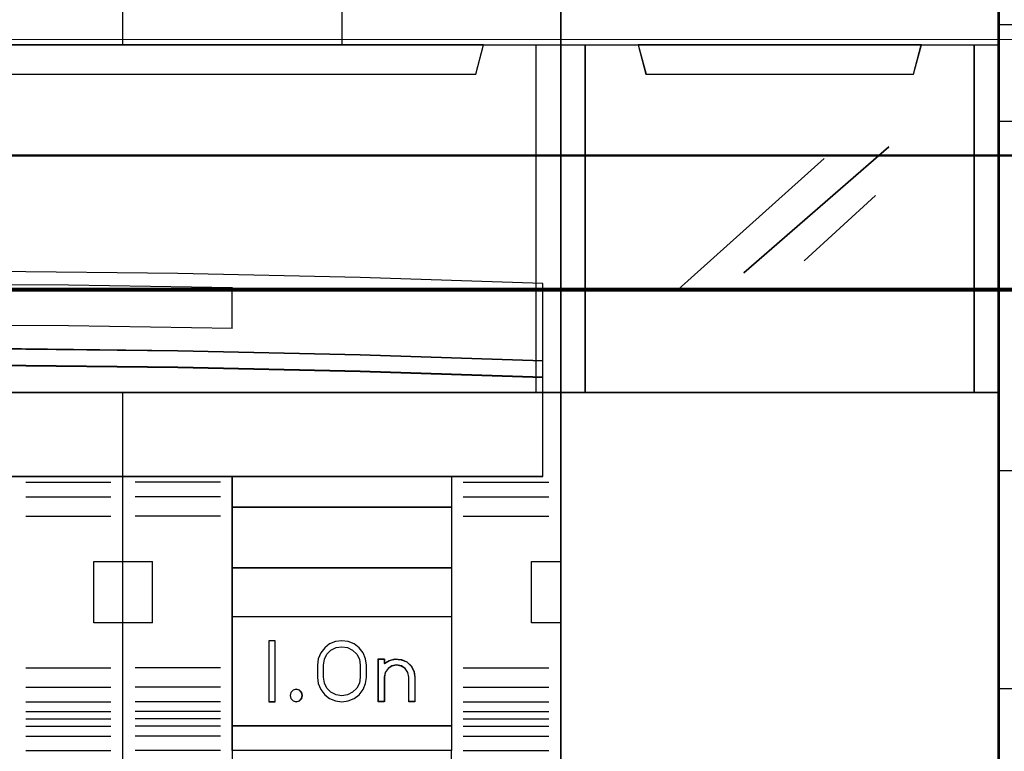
# Model space of a CAD drawing. Header units: millimetres. Extents: x -1290 to 1795, y -4192 to -1311.
# Tile 296 of 656: x 1433.5 to 1441.59, y -3716.19 to -3710.18. Entities that reach past the tile are written whole.
import ezdxf

# ---------------------------------------------------------------- set-up
doc = ezdxf.new("R2010")
doc.units = ezdxf.units.MM
doc.layers.add('30', color=7, linetype='Continuous')
doc.layers.add('45', color=7, linetype='Continuous')
doc.layers.add('Aparatura', color=7, linetype='Continuous', lineweight=13)

# ---------------------------------------------------------------- blocks, each defined once
blk = doc.blocks.new('*U228')
at = {"layer": '45', "color": 7}
for points in [[(369.536746, -383.509255), (387.534251, -383.509255), (387.534251, -383.509255), (405.525913, -383.509255), (405.525913, -383.509255), (405.525913, -466.48895), (405.525913, -466.48895), (387.534251, -466.48895), (387.534251, -466.48895), (369.536746, -466.48895), (369.536746, -466.48895), (351.545085, -466.48895), (351.545085, -466.48895), (351.545085, -383.509255), (351.545085, -383.509255), (369.536746, -383.509255), (369.536746, -383.509255)], [(351.545085, -402.509539), (405.525913, -402.509539), (405.525913, -416.807777), (351.545085, -416.807777), (351.545085, -402.509539)], [(351.550456, -402.514925), (405.522331, -402.514925), (405.522331, -416.802391), (351.550456, -416.802391), (351.550456, -402.514925)], [(354.730645, -402.509539), (355.046185, -403.717815), (355.046185, -403.717815), (402.026603, -403.717815), (402.026603, -403.717815), (402.342143, -402.509539), (354.730645, -402.509539)], [(354.734226, -402.514925), (355.049707, -403.714224), (402.021291, -403.714224), (402.336771, -402.514925), (354.734226, -402.514925)], [(404.784585, -412.317773), (397.281763, -412.071715), (389.784784, -411.907676), (382.281962, -411.825656), (374.790826, -411.825656), (367.288004, -411.907676), (359.796868, -412.071715), (352.288203, -412.317773), (352.288203, -415.49896), (359.796868, -415.252902), (367.288004, -415.088863), (374.790826, -415.000985), (382.281962, -415.000985), (389.784784, -415.088863), (397.281763, -415.252902), (404.784585, -415.49896), (404.784585, -412.317773)], [(404.784585, -415.491967), (397.281763, -415.244368), (389.784784, -415.079302), (382.281962, -414.990874), (374.790826, -414.990874), (367.288004, -415.079302), (359.796868, -415.244368), (352.288203, -415.491967), (352.288203, -416.175811), (359.796868, -415.934107), (367.288004, -415.763146), (374.790826, -415.680613), (382.281962, -415.680613), (389.784784, -415.763146), (397.281763, -415.934107), (404.784585, -416.175811), (404.784585, -415.491967)], [(404.779213, -415.493557), (397.27767, -415.247834), (389.78197, -415.084018), (382.280428, -414.99626), (374.79057, -414.99626), (367.289027, -415.084018), (359.799169, -415.247834), (352.291784, -415.493557), (352.291784, -416.17222), (359.799169, -415.932348), (367.289027, -415.762682), (374.79057, -415.680774), (382.280428, -415.680774), (389.78197, -415.762682), (397.27767, -415.932348), (404.779213, -416.17222), (404.779213, -415.493557)], [(404.779213, -415.493557), (397.27767, -415.247834), (389.78197, -415.084018), (382.280428, -414.99626), (374.79057, -414.99626), (367.289027, -415.084018), (359.799169, -415.247834), (352.291784, -415.493557), (352.291784, -416.17222), (359.799169, -415.932348), (367.289027, -415.762682), (374.79057, -415.680774), (382.280428, -415.680774), (389.78197, -415.762682), (397.27767, -415.932348), (404.779213, -416.17222), (404.779213, -415.493557)], [(404.784585, -416.166779), (397.281763, -415.926698), (389.784784, -415.756885), (382.281962, -415.674906), (374.790826, -415.674906), (367.288004, -415.756885), (359.796868, -415.926698), (352.288203, -416.166779), (352.288203, -420.242299), (404.784585, -420.242299), (404.784585, -416.166779)], [(392.019066, -420.229731), (401.027809, -420.229731), (401.027809, -431.508176), (392.019066, -431.508176), (392.019066, -420.229731)], [(392.024438, -420.235117), (401.022437, -420.235117), (401.022437, -431.50279), (392.024438, -431.50279), (392.024438, -420.235117)], [(392.024438, -420.235117), (401.022437, -420.235117), (401.022437, -431.50279), (392.024438, -431.50279), (392.024438, -420.235117)], [(392.019066, -421.497255), (401.027809, -421.497255), (401.027809, -424.008962), (392.019066, -424.008962), (392.019066, -421.497255)], [(392.024438, -421.502641), (401.022437, -421.502641), (401.022437, -424.003576), (392.024438, -424.003576), (392.024438, -421.502641)], [(392.024438, -421.502641), (401.022437, -421.502641), (401.022437, -424.003576), (392.024438, -424.003576), (392.024438, -421.502641)], [(392.019066, -426.000015), (401.027809, -426.000015), (401.027809, -430.502775), (392.019066, -430.502775), (392.019066, -426.000015)], [(392.024438, -426.005401), (401.022437, -426.005401), (401.022437, -430.499184), (392.024438, -430.499184), (392.024438, -426.005401)], [(393.779272, -426.998235), (393.519628, -426.998235), (393.519628, -429.49917), (393.779272, -429.49917), (393.779272, -426.998235)]]:
    blk.add_lwpolyline(points, close=True, dxfattribs=at)
at = {"layer": '45', "color": 59}
blk.add_lwpolyline([(369.539134, -383.514641), (387.533654, -383.514641), (405.522331, -383.514641), (405.522331, -466.483564), (387.533654, -466.483564), (369.539134, -466.483564), (351.550456, -466.483564), (351.550456, -383.514641), (369.539134, -383.514641)], close=True, dxfattribs=at)
at = {"layer": '45', "color": 7}
for points in [[(387.528125, -402.520311), (387.528125, -383.509255)], [(396.518961, -395.209609), (396.518961, -402.520311)], [(392.031601, -412.49712), (385.287038, -412.388909), (378.542475, -412.357082), (371.786223, -412.388909), (365.035815, -412.49712)], [(392.019066, -414.166804), (392.019066, -412.486348)], [(387.528125, -466.48895), (387.528125, -416.79521)], [(386.330183, -426.256751), (386.330183, -423.746839)], [(386.330183, -423.746839), (387.538869, -423.746839)], [(387.528125, -423.746839), (388.736811, -423.746839)], [(388.724277, -423.746839), (388.724277, -426.256751)], [(404.311854, -426.256751), (404.311854, -423.746839)], [(404.311854, -423.746839), (405.525913, -423.746839)], [(386.330183, -426.245979), (387.538869, -426.245979)], [(387.528125, -426.245979), (388.736811, -426.245979)], [(404.311854, -426.245979), (405.525913, -426.245979)], [(392.019066, -431.497404), (392.019066, -433.120408)], [(401.017065, -431.497404), (401.017065, -433.120408)]]:
    blk.add_lwpolyline(points, dxfattribs=at)
at = {"layer": '45', "color": 4}
blk.add_lwpolyline([(404.510616, -416.807777), (404.510616, -402.509539)], dxfattribs=at)
blk.add_lwpolyline([(404.779213, -412.321716), (397.27767, -412.076379), (389.78197, -411.912821), (382.280428, -411.831042), (374.79057, -411.831042), (367.289027, -411.912821), (359.799169, -412.076379), (352.291784, -412.321716), (352.291784, -415.493574), (359.799169, -415.248237), (367.289027, -415.084679), (374.79057, -414.997059), (382.280428, -414.997059), (389.78197, -415.084679), (397.27767, -415.248237), (404.779213, -415.493574), (404.779213, -412.321716)], close=True, dxfattribs=at)
blk.add_lwpolyline([(404.779213, -412.321716), (397.27767, -412.076379), (389.78197, -411.912821), (382.280428, -411.831042), (374.79057, -411.831042), (367.289027, -411.912821), (359.799169, -412.076379), (352.291784, -412.321716), (352.291784, -415.493574), (359.799169, -415.248237), (367.289027, -415.084679), (374.79057, -414.997059), (382.280428, -414.997059), (389.78197, -415.084679), (397.27767, -415.248237), (404.779213, -415.493574), (404.779213, -412.321716)], close=True, dxfattribs=at)
at = {"layer": '45', "color": 251}
for points in [[(392.031601, -414.166804), (385.287038, -414.058593), (378.542475, -414.026766), (371.786223, -414.058593), (365.035815, -414.166804)], [(383.531402, -420.481082), (387.035697, -420.481082)], [(391.533801, -420.481082), (388.029506, -420.481082)], [(401.513074, -420.481082), (405.029904, -420.481082)], [(383.531402, -421.082527), (387.035697, -421.082527)], [(391.533801, -421.082527), (388.029506, -421.082527)], [(401.513074, -421.082527), (405.029904, -421.082527)], [(383.531402, -421.883257), (387.035697, -421.883257)], [(391.533801, -421.883257), (388.029506, -421.883257)], [(401.513074, -421.883257), (405.029904, -421.883257)], [(383.531402, -428.114948), (387.035697, -428.114948)], [(391.533801, -428.114948), (388.029506, -428.114948)], [(401.513074, -428.114948), (405.029904, -428.114948)], [(383.531402, -428.910292), (387.035697, -428.910292)], [(391.533801, -428.910292), (388.029506, -428.910292)], [(401.513074, -428.910292), (405.029904, -428.910292)], [(383.531402, -429.511737), (387.035697, -429.511737)], [(391.533801, -429.511737), (388.029506, -429.511737)], [(401.513074, -429.511737), (405.029904, -429.511737)], [(383.531402, -429.908511), (387.035697, -429.908511)], [(391.533801, -429.908511), (388.029506, -429.908511)], [(401.513074, -429.908511), (405.029904, -429.908511)], [(383.531402, -430.211927), (387.035697, -430.211927)], [(391.533801, -430.211927), (388.029506, -430.211927)], [(401.513074, -430.211927), (405.029904, -430.211927)], [(383.531402, -430.509957), (387.035697, -430.509957)], [(391.533801, -430.509957), (388.029506, -430.509957)], [(401.513074, -430.509957), (405.029904, -430.509957)], [(383.531402, -430.912117), (387.035697, -430.912117)], [(391.533801, -430.912117), (388.029506, -430.912117)], [(401.513074, -430.912117), (405.029904, -430.912117)], [(383.531402, -431.508176), (387.035697, -431.508176)], [(391.533801, -431.508176), (388.029506, -431.508176)], [(401.513074, -431.508176), (405.029904, -431.508176)]]:
    blk.add_lwpolyline(points, dxfattribs=at)
blk.add_lwpolyline([(404.779213, -416.169403), (397.27767, -415.929794), (389.78197, -415.760314), (382.280428, -415.678496), (374.79057, -415.678496), (367.289027, -415.760314), (359.799169, -415.929794), (352.291784, -416.169403), (352.291784, -420.236913), (404.779213, -420.236913), (404.779213, -416.169403)], close=True, dxfattribs=at)
blk.add_lwpolyline([(404.779213, -416.169403), (397.27767, -415.929794), (389.78197, -415.760314), (382.280428, -415.678496), (374.79057, -415.678496), (367.289027, -415.760314), (359.799169, -415.929794), (352.291784, -416.169403), (352.291784, -420.236913), (404.779213, -420.236913), (404.779213, -416.169403)], close=True, dxfattribs=at)
at = {"layer": '45', "color": 255}
for points in [[(393.782853, -426.994644), (393.516047, -426.994644), (393.516047, -426.994644), (393.516047, -429.504556), (393.516047, -429.504556), (393.782853, -429.504556), (393.782853, -429.504556), (393.782853, -426.994644), (393.782853, -426.994644)], [(397.528886, -427.997436), (397.493638, -427.745272), (397.399645, -427.493108), (397.235157, -427.293722), (397.029547, -427.129522), (396.788689, -427.029829), (396.524333, -426.994644), (396.265852, -427.029829), (396.019119, -427.129522), (395.819384, -427.293722), (395.654896, -427.493108), (395.555028, -427.745272), (395.51978, -427.997436), (395.51978, -427.997436), (395.51978, -428.501764), (395.51978, -428.501764), (395.555028, -428.759792), (395.654896, -429.000228), (395.819384, -429.217206), (396.019119, -429.369677), (396.265852, -429.46937), (396.524333, -429.504556), (396.788689, -429.46937), (397.029547, -429.369677), (397.235157, -429.217206), (397.399645, -429.000228), (397.493638, -428.759792), (397.528886, -428.501764), (397.528886, -428.501764), (397.528886, -427.997436), (397.528886, -427.997436)], [(395.770471, -428.500992), (395.770471, -427.995925), (395.770471, -427.995925), (395.805766, -427.761011), (395.911652, -427.555461), (396.076364, -427.385147), (396.288135, -427.279436), (396.523438, -427.244199), (396.75874, -427.279436), (396.964629, -427.385147), (397.135223, -427.555461), (397.241109, -427.761011), (397.276404, -427.995925), (397.276404, -427.995925), (397.276404, -428.500992), (397.276404, -428.500992), (397.241109, -428.735906), (397.135223, -428.94733), (396.964629, -429.11177), (396.75874, -429.217481), (396.523438, -429.258591), (396.288135, -429.217481), (396.076364, -429.11177), (395.911652, -428.94733), (395.805766, -428.735906), (395.770471, -428.500992), (395.770471, -428.500992)], [(398.266884, -427.746899), (398.266884, -427.93501), (398.266884, -427.93501), (398.473018, -427.805684), (398.714489, -427.746899), (398.96774, -427.770413), (399.191543, -427.864468), (399.368229, -428.034943), (399.49191, -428.258324), (399.527247, -428.499341), (399.527247, -428.499341), (399.527247, -429.504556), (399.527247, -429.504556), (399.279886, -429.504556), (399.279886, -429.504556), (399.279886, -428.499341), (399.279886, -428.499341), (399.23277, -428.305352), (399.126758, -428.140755), (398.96774, -428.034943), (398.773385, -427.993794), (398.57903, -428.034943), (398.420012, -428.140755), (398.302221, -428.305352), (398.266884, -428.499341), (398.266884, -428.499341), (398.266884, -429.504556), (398.266884, -429.504556), (398.019523, -429.504556), (398.019523, -429.504556), (398.019523, -427.746899), (398.019523, -427.746899), (398.266884, -427.746899), (398.266884, -427.746899)], [(398.270493, -427.752285), (398.270493, -427.939243), (398.475158, -427.810709), (398.714909, -427.752285), (398.966355, -427.775655), (399.188563, -427.869134), (399.36399, -428.038564), (399.48679, -428.260576), (399.521875, -428.500115), (399.521875, -429.49917), (399.276277, -429.49917), (399.276277, -428.500115), (399.229496, -428.307315), (399.12424, -428.143728), (398.966355, -428.038564), (398.773385, -427.997667), (398.580415, -428.038564), (398.42253, -428.143728), (398.305578, -428.307315), (398.270493, -428.500115), (398.270493, -429.49917), (398.024895, -429.49917), (398.024895, -427.752285), (398.270493, -427.752285)], [(394.900217, -429.25379), (394.876256, -429.122436), (394.780414, -429.026907), (394.648631, -428.991083), (394.522838, -429.026907), (394.426996, -429.122436), (394.397045, -429.25379), (394.426996, -429.373202), (394.522838, -429.468732), (394.648631, -429.504556), (394.780414, -429.468732), (394.876256, -429.373202), (394.900217, -429.25379)], [(394.894845, -429.253665), (394.871396, -429.125067), (394.7776, -429.031541), (394.648631, -428.996469), (394.525524, -429.031541), (394.431728, -429.125067), (394.402417, -429.253665), (394.431728, -429.370572), (394.525524, -429.464097), (394.648631, -429.49917), (394.7776, -429.464097), (394.871396, -429.370572), (394.894845, -429.253665)]]:
    blk.add_lwpolyline(points, close=True, dxfattribs=at)
blk = doc.blocks.new('*U230')
at = {"layer": '45', "color": 7}
for points in [[(405.515169, -383.516436), (423.516538, -383.516436), (423.516538, -383.516436), (423.516538, -466.476382), (423.516538, -466.476382), (405.515169, -466.476382), (405.515169, -466.476382), (405.515169, -383.516436), (405.515169, -383.516436)], [(405.520541, -383.520027), (423.511166, -383.520027), (423.511166, -466.470996), (405.520541, -466.470996), (405.520541, -383.520027)], [(405.515169, -402.509539), (423.516538, -402.509539), (423.516538, -416.807777), (405.515169, -416.807777), (405.515169, -402.509539)], [(405.520541, -402.514925), (423.511166, -402.514925), (423.511166, -416.802391), (405.520541, -416.802391), (405.520541, -402.514925)], [(408.695357, -402.509539), (409.016609, -403.717815), (409.016609, -403.717815), (420.015098, -403.717815), (420.015098, -403.717815), (420.33635, -402.509539), (408.695357, -402.509539)], [(408.700729, -402.514925), (409.021684, -403.714224), (420.010022, -403.714224), (420.330978, -402.514925), (408.700729, -402.514925)]]:
    blk.add_lwpolyline(points, close=True, dxfattribs=at)
at = {"layer": '45', "color": 4}
for points in [[(406.517931, -402.509539), (406.517931, -416.807777), (406.517931, -402.509539)], [(422.501241, -416.807777), (422.501241, -402.509539), (422.501241, -416.807777)]]:
    blk.add_lwpolyline(points, close=True, dxfattribs=at)
at = {"layer": '45', "color": 253}
for points in [[(413.034093, -411.874131), (418.991574, -406.699906), (413.034093, -411.874131)], [(410.33738, -412.558163), (416.346789, -407.184653), (410.33738, -412.558163)], [(415.524882, -411.383998), (418.45438, -408.698141), (415.524882, -411.383998)]]:
    blk.add_lwpolyline(points, close=True, dxfattribs=at)
blk = doc.blocks.new('*U241')
at = {"layer": '30', "color": 7}
for points in [[(117.203183, -556.926566), (764.797637, -556.926566), (117.203183, -556.926566)], [(764.797637, -556.926566), (117.203183, -556.926566), (117.203183, -559.4618), (117.203183, -560.958004), (117.203183, -562.495769), (764.797637, -562.495769), (764.797637, -560.958004), (764.797637, -559.4618), (764.797637, -556.926566)], [(117.203183, -562.409592), (764.797637, -562.409592), (117.203183, -562.409592)], [(764.797637, -562.409592), (117.203183, -562.409592), (117.203183, -563.929167), (117.203183, -584.997873), (117.203183, -586.476379), (764.797637, -586.476379), (764.797637, -584.997873), (764.797637, -563.929167), (764.797637, -562.409592)]]:
    blk.add_lwpolyline(points, close=True, dxfattribs=at)
at = {"layer": '30', "color": 59}
blk.add_lwpolyline([(764.754661, -556.967859), (117.246158, -556.967859), (117.246158, -559.465498), (117.246158, -560.939515), (117.246158, -562.454476), (764.754661, -562.454476), (764.754661, -560.939515), (764.754661, -559.465498), (764.754661, -556.967859)], close=True, dxfattribs=at)
blk = doc.blocks.new('*U251')
at = {"layer": '45', "color": 7}
for points in [[(435.005325, -698.804806), (435.005325, -750.882783)], [(435.005325, -701.989773), (439.999438, -701.989773)], [(435.005325, -705.968288), (439.999438, -705.968288)], [(435.005325, -720.315002), (439.999438, -720.315002)], [(435.005325, -729.279229), (439.999438, -729.279229)]]:
    blk.add_lwpolyline(points, dxfattribs=at)
for points in [[(435.005325, -750.882783), (439.999438, -750.882783), (439.999438, -750.882783), (439.999438, -698.804806), (439.999438, -698.804806), (435.005325, -698.804806), (435.005325, -750.882783)], [(435.050091, -750.837899), (439.954672, -750.837899), (439.954672, -698.84969), (435.050091, -698.84969), (435.050091, -750.837899)]]:
    blk.add_lwpolyline(points, close=True, dxfattribs=at)

msp = doc.modelspace()

# ---------------------------------------------------------------- linework, layer by layer
at = {"layer": 'Aparatura', "color": 7, "lineweight": 13}
msp.add_lwpolyline([(1412.53, -3719.4027), (1412.53, -3710.3436), (1542.0388, -3710.3436), (1542.0388, -3719.4027)], dxfattribs=at)
msp.add_lwpolyline([(1412.53, -3710.3436), (1542.0388, -3710.3436), (1542.0388, -3719.4027), (1412.53, -3719.4027), (1412.53, -3710.3436)], close=True, dxfattribs=at)

# ---------------------------------------------------------------- block references
at = {"layer": 'Aparatura', "color": 7, "lineweight": 13, "xscale": 0.2, "yscale": 0.2, "zscale": 0.2}
for name, p in [('*U228', (1356.8457, -3629.8863)), ('*U230', (1356.8457, -3629.8863)), ('*U251', (1354.5411, -3569.8229)), ('*U241', (1388.9844, -3599.9102))]:
    msp.add_blockref(name, p, dxfattribs=at)

doc.saveas('drawing.dxf')
